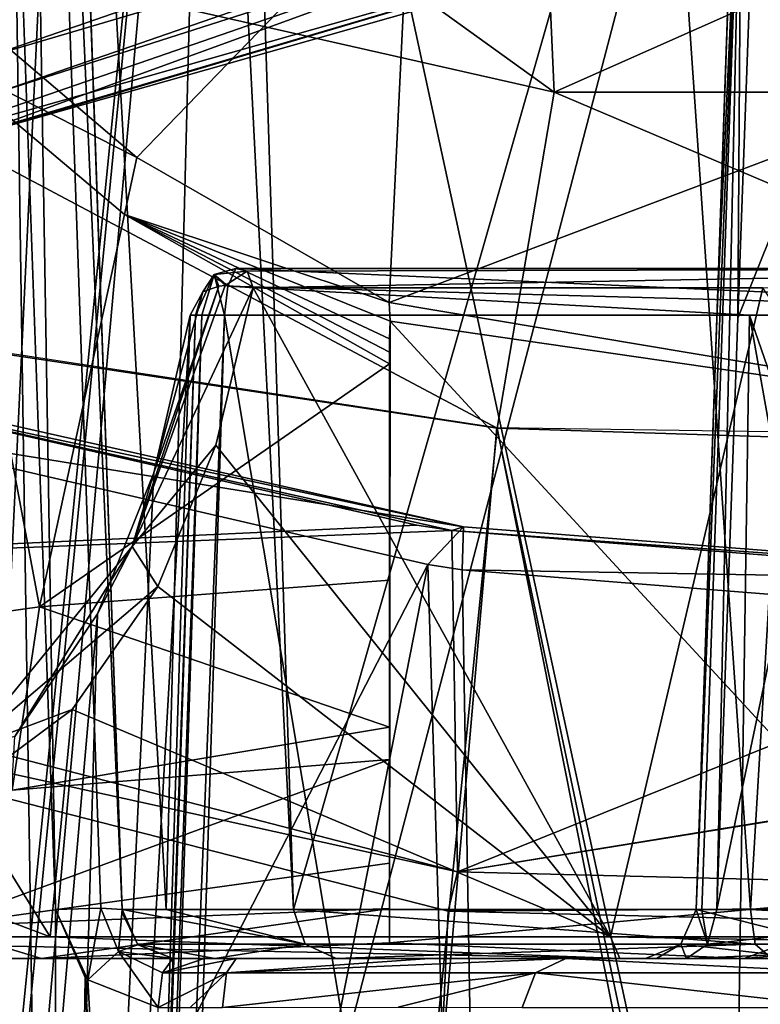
# Model space of a CAD drawing. Header units: millimetres. Extents: x -18.9 to 18.9, y -8.8 to 59.9.
# Tile 411 of 463: x -4.7 to -1.7, y 41.4 to 45.3. Entities that reach past the tile are written whole.
import ezdxf

# ---------------------------------------------------------------- set-up
doc = ezdxf.new("R2010")
doc.units = ezdxf.units.MM
doc.header["$LTSCALE"] = 65.185185
for name, color, linetype in [('1', 7, 'CONTINUOUS'), ('19', 7, 'CONTINUOUS'), ('250', 7, 'CONTINUOUS'), ('254', 7, 'CONTINUOUS'), ('260', 7, 'CONTINUOUS'), ('292', 7, 'CONTINUOUS'), ('293', 7, 'CONTINUOUS'), ('308', 7, 'CONTINUOUS'), ('335', 7, 'CONTINUOUS'), ('337', 7, 'CONTINUOUS'), ('368', 7, 'CONTINUOUS'), ('369', 7, 'CONTINUOUS'), ('386', 7, 'CONTINUOUS'), ('459', 7, 'CONTINUOUS'), ('461', 7, 'CONTINUOUS'), ('465', 7, 'CONTINUOUS'), ('470', 7, 'CONTINUOUS'), ('526', 7, 'CONTINUOUS'), ('527', 7, 'CONTINUOUS'), ('532', 7, 'CONTINUOUS'), ('546', 7, 'CONTINUOUS'), ('580', 7, 'CONTINUOUS'), ('592', 7, 'CONTINUOUS'), ('593', 7, 'CONTINUOUS'), ('594', 7, 'CONTINUOUS'), ('595', 7, 'CONTINUOUS'), ('596', 7, 'CONTINUOUS'), ('613', 7, 'CONTINUOUS'), ('658', 7, 'CONTINUOUS'), ('691', 7, 'CONTINUOUS'), ('692', 7, 'CONTINUOUS'), ('693', 7, 'CONTINUOUS'), ('765', 7, 'CONTINUOUS'), ('767', 7, 'CONTINUOUS'), ('768', 7, 'CONTINUOUS'), ('769', 7, 'CONTINUOUS'), ('781', 7, 'CONTINUOUS'), ('782', 7, 'CONTINUOUS'), ('823', 7, 'CONTINUOUS'), ('824', 7, 'CONTINUOUS'), ('825', 7, 'CONTINUOUS'), ('831', 7, 'CONTINUOUS'), ('832', 7, 'CONTINUOUS'), ('842', 7, 'CONTINUOUS'), ('843', 7, 'CONTINUOUS'), ('873', 7, 'CONTINUOUS'), ('903', 7, 'CONTINUOUS')]:
    doc.layers.add(name, color=color, linetype=linetype)

msp = doc.modelspace()

# ---------------------------------------------------------------- linework, layer by layer
at = {"layer": '1', "color": 7, "linetype": 'Continuous'}
for points in [[(-3.6937, 50.9106, -17.0034), (-5.3679, 34.207, -16.5513), (-6.5465, 50.9106, -16.1215), (-3.6937, 50.9106, -17.0034)], [(-5.3085, 34.3431, -16.5705), (-5.3679, 34.207, -16.5513), (-3.6937, 50.9106, -17.0034), (-5.3085, 34.3431, -16.5705)], [(-5.1701, 34.4, -16.6141), (-5.3085, 34.3431, -16.5705), (-3.6937, 50.9106, -17.0034), (-5.1701, 34.4, -16.6141)], [(-0.7633, 34.4, -17.3832), (-5.1701, 34.4, -16.6141), (-0.8483, 50.9109, -17.3793), (-0.7633, 34.4, -17.3832)], [(-0.8483, 50.9109, -17.3793), (-5.1701, 34.4, -16.6141), (-3.6937, 50.9106, -17.0034), (-0.8483, 50.9109, -17.3793)], [(-7.0523, 32.6, 15.9068), (-3.8845, 32.6, 16.9605), (-6.225, 44.2092, 16.2484), (-7.0523, 32.6, 15.9068)], [(-6.225, 44.2092, 16.2484), (-3.8845, 32.6, 16.9605), (-2.778, 43.6898, 17.1768), (-6.225, 44.2092, 16.2484)], [(-3.8845, 32.6, 16.9605), (-0.5737, 32.6, 17.3906), (-2.778, 43.6898, 17.1768), (-3.8845, 32.6, 16.9605)], [(-2.778, 43.6898, 17.1768), (-0.5737, 32.6, 17.3906), (0.833, 43.5761, 17.38), (-2.778, 43.6898, 17.1768)]]:
    msp.add_3dface(points, dxfattribs=at)
at = {"layer": '19', "color": 7, "linetype": 'Continuous'}
for points in [[(-4.5094, 34.593, -13.9316), (-4.6896, 46.5769, -13.4295), (-5.0086, 34.593, -13.76), (-4.5094, 34.593, -13.9316)], [(-4.5194, 41.793, -13.6638), (-4.6896, 46.5769, -13.4295), (-4.5094, 34.593, -13.9316), (-4.5194, 41.793, -13.6638)], [(-4.4013, 41.5247, -13.7121), (-4.5194, 41.793, -13.6638), (-4.5094, 34.593, -13.9316), (-4.4013, 41.5247, -13.7121)], [(-4.0043, 34.593, -14.0851), (-4.4013, 41.5247, -13.7121), (-4.5094, 34.593, -13.9316), (-4.0043, 34.593, -14.0851)], [(-4.3917, 41.5156, -13.7156), (-4.4013, 41.5247, -13.7121), (-4.0043, 34.593, -14.0851), (-4.3917, 41.5156, -13.7156)], [(-4.1139, 41.407, -13.8054), (-4.3917, 41.5156, -13.7156), (-4.0043, 34.593, -14.0851), (-4.1139, 41.407, -13.8054)]]:
    msp.add_3dface(points, dxfattribs=at)
at = {"layer": '250', "color": 7, "linetype": 'Continuous'}
for points in [[(-3.8912, 41.6, -8.8524), (-4.0569, 41.6, -10), (-2.1931, 41.6, -7.5947), (-3.8912, 41.6, -8.8524)], [(-4.0569, 41.6, -10), (-4.0569, 41.6, -13.6138), (-2.1931, 41.6, -13.183), (-4.0569, 41.6, -10)], [(-2.1931, 41.6, -7.5947), (-4.0569, 41.6, -10), (-2.1931, 41.6, -13.183), (-2.1931, 41.6, -7.5947)], [(-4.0569, 41.6, -13.6138), (-3.9323, 41.6, -13.6503), (-2.1931, 41.6, -13.183), (-4.0569, 41.6, -13.6138)], [(-3.9323, 41.6, -13.6503), (-3.8071, 41.6, -13.6858), (-2.1931, 41.6, -13.183), (-3.9323, 41.6, -13.6503)], [(-3.4131, 41.6, -7.8072), (-3.8912, 41.6, -8.8524), (-2.1931, 41.6, -7.5947), (-3.4131, 41.6, -7.8072)], [(-3.8071, 41.6, -13.6858), (-3.0449, 41.6, -14.0697), (-2.1931, 41.6, -13.183), (-3.8071, 41.6, -13.6858)], [(-1.6962, 41.6, -6.3149), (-3.4131, 41.6, -7.8072), (-0.7771, 41.6, -6.6901), (-1.6962, 41.6, -6.3149)], [(-2.0323, 41.6, -7.2743), (-3.4131, 41.6, -7.8072), (-2.1507, 41.6, -7.4158), (-2.0323, 41.6, -7.2743)], [(-3.4131, 41.6, -7.8072), (-2.0323, 41.6, -7.2743), (-0.7771, 41.6, -6.6901), (-3.4131, 41.6, -7.8072)], [(-2.1507, 41.6, -7.4158), (-3.4131, 41.6, -7.8072), (-2.1931, 41.6, -7.5947), (-2.1507, 41.6, -7.4158)], [(-3.0449, 41.6, -14.0697), (-2.5078, 41.6, -14.6781), (-2.1931, 41.6, -13.183), (-3.0449, 41.6, -14.0697)], [(-2.5078, 41.6, -14.6781), (-1.3122, 41.6, -15.791), (-1.5531, 41.6, -14.7313), (-2.5078, 41.6, -14.6781)], [(-2.1931, 41.6, -13.183), (-2.5078, 41.6, -14.6781), (-1.5531, 41.6, -14.7313), (-2.1931, 41.6, -13.183)]]:
    msp.add_3dface(points, dxfattribs=at)
at = {"layer": '254', "color": 7, "linetype": 'Continuous'}
for points in [[(-5.7174, 41.6, 5.9682), (-4.5736, 41.6, 7.4153), (-6.4091, 41.6, 7.7787), (-5.7174, 41.6, 5.9682)], [(-6.4091, 41.6, 7.7787), (-4.5736, 41.6, 7.4153), (-2.2949, 41.6, 9.8141), (-6.4091, 41.6, 7.7787)], [(-4.5736, 41.6, 7.4153), (-1.805, 41.6, 9.1376), (-2.2949, 41.6, 9.8141), (-4.5736, 41.6, 7.4153)], [(-1.805, 41.6, 9.1376), (1.3006, 41.6, 9.2736), (-2.2949, 41.6, 9.8141), (-1.805, 41.6, 9.1376)], [(-2.2949, 41.6, 9.8141), (1.3006, 41.6, 9.2736), (2.2949, 41.6, 9.8141), (-2.2949, 41.6, 9.8141)]]:
    msp.add_3dface(points, dxfattribs=at)
at = {"layer": '260', "color": 7, "linetype": 'Continuous'}
for points in [[(-5.7213, 47.2948, 14.6754), (-7.2813, 46.0851, 15.4148), (-2.5534, 45.0141, 16.9444), (-5.7213, 47.2948, 14.6754)], [(-2.6244, 46.6071, 15.6575), (-5.7213, 47.2948, 14.6754), (-2.5534, 45.0141, 16.9444), (-2.6244, 46.6071, 15.6575)], [(0.6655, 46.4432, 15.8916), (-2.6244, 46.6071, 15.6575), (-2.5534, 45.0141, 16.9444), (0.6655, 46.4432, 15.8916)], [(0.6655, 46.4432, 15.8916), (-2.5534, 45.0141, 16.9444), (2.5555, 45.0143, 16.9441), (0.6655, 46.4432, 15.8916)], [(-6.225, 44.2092, 16.2484), (-2.778, 43.6898, 17.1768), (-7.2813, 46.0851, 15.4148), (-6.225, 44.2092, 16.2484)], [(-7.2813, 46.0851, 15.4148), (-2.778, 43.6898, 17.1768), (-2.5534, 45.0141, 16.9444), (-7.2813, 46.0851, 15.4148)], [(-2.778, 43.6898, 17.1768), (0.833, 43.5761, 17.38), (-2.5534, 45.0141, 16.9444), (-2.778, 43.6898, 17.1768)], [(-2.5534, 45.0141, 16.9444), (0.833, 43.5761, 17.38), (2.5555, 45.0143, 16.9441), (-2.5534, 45.0141, 16.9444)]]:
    msp.add_3dface(points, dxfattribs=at)
at = {"layer": '292', "color": 7, "linetype": 'Continuous'}
for points in [[(-4.5504, 50.2024, -10), (-4.2567, 41.793, -10), (-4.0823, 41.793, -8.794), (-4.5504, 50.2024, -10)], [(-3.9136, 48.3268, -7.8095), (-4.5504, 50.2024, -10), (-4.0823, 41.793, -8.794), (-3.9136, 48.3268, -7.8095)], [(-3.581, 41.793, -7.6986), (-3.9136, 48.3268, -7.8095), (-4.0823, 41.793, -8.794), (-3.581, 41.793, -7.6986)], [(-3.7851, 48.1518, -7.6056), (-3.9136, 48.3268, -7.8095), (-3.581, 41.793, -7.6986), (-3.7851, 48.1518, -7.6056)], [(-2.1293, 46.8654, -6.1109), (-3.7851, 48.1518, -7.6056), (-3.581, 41.793, -7.6986), (-2.1293, 46.8654, -6.1109)], [(-1.7794, 41.793, -6.133), (-2.1293, 46.8654, -6.1109), (-3.581, 41.793, -7.6986), (-1.7794, 41.793, -6.133)], [(-1.4792, 46.8413, -5.821), (-2.1293, 46.8654, -6.1109), (-1.7794, 41.793, -6.133), (-1.4792, 46.8413, -5.821)], [(0.5815, 41.793, -5.7832), (-1.4792, 46.8413, -5.821), (-1.7794, 41.793, -6.133), (0.5815, 41.793, -5.7832)]]:
    msp.add_3dface(points, dxfattribs=at)
at = {"layer": '293', "color": 7, "linetype": 'Continuous'}
for points in [[(-4.2567, 41.793, -10), (-4.5504, 50.2024, -10), (-4.2567, 41.793, -13.4741), (-4.2567, 41.793, -10)], [(-4.2567, 41.793, -13.4741), (-4.5504, 50.2024, -10), (-4.4238, 46.5769, -13.2408), (-4.2567, 41.793, -13.4741)]]:
    msp.add_3dface(points, dxfattribs=at)
at = {"layer": '308', "color": 7, "linetype": 'Continuous'}
for points in [[(-4.6896, 46.5769, -13.4295), (-4.5194, 41.793, -13.6638), (-4.6792, 51.4401, -13.1635), (-4.6896, 46.5769, -13.4295)], [(-4.6792, 51.4401, -13.1635), (-4.5194, 41.793, -13.6638), (-4.3397, 41.7979, -13.6359), (-4.6792, 51.4401, -13.1635)], [(-4.2567, 41.793, -13.4741), (-4.4238, 46.5769, -13.2408), (-4.6792, 51.4401, -13.1635), (-4.2567, 41.793, -13.4741)], [(-4.2567, 41.793, -13.4741), (-4.6792, 51.4401, -13.1635), (-4.3397, 41.7979, -13.6359), (-4.2567, 41.793, -13.4741)]]:
    msp.add_3dface(points, dxfattribs=at)
at = {"layer": '335', "color": 7, "linetype": 'Continuous'}
for points in [[(-5.6322, 42.839, 3.9531), (-4.9907, 45.1587, 6.9078), (-4.5817, 42.9861, 5.996), (-5.6322, 42.839, 3.9531)], [(-4.9907, 45.1587, 6.9078), (-4.2473, 44.5324, 7.4939), (-4.5817, 42.9861, 5.996), (-4.9907, 45.1587, 6.9078)], [(-4.2473, 44.5324, 7.4939), (-3.203, 43.9442, 8.0497), (-4.5817, 42.9861, 5.996), (-4.2473, 44.5324, 7.4939)], [(-4.5817, 42.9861, 5.996), (-3.203, 43.9442, 8.0497), (-3.203, 43.091, 7.4523), (-4.5817, 42.9861, 5.996)]]:
    msp.add_3dface(points, dxfattribs=at)
at = {"layer": '337', "color": 7, "linetype": 'Continuous'}
for points in [[(-4.9114, 45.3632, 6.9944), (-3.1221, 45.8691, 7.7178), (-4.1987, 44.757, 7.5557), (-4.9114, 45.3632, 6.9944)], [(-4.1987, 44.757, 7.5557), (-3.1221, 45.8691, 7.7178), (-3.2035, 44.1847, 8.0919), (-4.1987, 44.757, 7.5557)], [(-3.1221, 45.8691, 7.7178), (0, 45.3949, 8.395), (-3.2035, 44.1847, 8.0919), (-3.1221, 45.8691, 7.7178)], [(-3.2035, 44.1847, 8.0919), (0, 45.3949, 8.395), (-0.0005, 43.648, 8.703), (-3.2035, 44.1847, 8.0919)]]:
    msp.add_3dface(points, dxfattribs=at)
at = {"layer": '368', "color": 7, "linetype": 'Continuous'}
for points in [[(-1.6729, 50.9682, -13.183), (-1.8239, 46.643, -12.109), (-1.9933, 41.793, -13.183), (-1.6729, 50.9682, -13.183)], [(-1.8239, 46.643, -12.109), (-1.8332, 46.3763, -11.9811), (-1.9933, 41.793, -13.183), (-1.8239, 46.643, -12.109)], [(-1.8332, 46.3763, -11.9811), (-1.8363, 46.2884, -11.8388), (-1.9933, 41.793, -7.5947), (-1.8332, 46.3763, -11.9811)], [(-1.9933, 41.793, -13.183), (-1.8332, 46.3763, -11.9811), (-1.9933, 41.793, -7.5947), (-1.9933, 41.793, -13.183)], [(-1.9933, 41.793, -7.5947), (-1.8363, 46.2884, -11.8388), (-1.9119, 44.1241, -7.6359), (-1.9933, 41.793, -7.5947)], [(-1.8363, 46.2884, -11.8388), (-1.8374, 46.257, -11.6593), (-1.9119, 44.1241, -7.6359), (-1.8363, 46.2884, -11.8388)], [(-1.9119, 44.1241, -7.6359), (-1.8374, 46.257, -11.6593), (-1.8374, 46.257, -7.6743), (-1.9119, 44.1241, -7.6359)]]:
    msp.add_3dface(points, dxfattribs=at)
at = {"layer": '369', "color": 7, "linetype": 'Continuous'}
msp.add_3dface([(-1.6729, 50.9682, -13.183), (-1.9933, 41.793, -13.183), (-1.4094, 41.793, -14.5925), (-1.6729, 50.9682, -13.183)], dxfattribs=at)
at = {"layer": '386', "color": 7, "linetype": 'Continuous'}
for points in [[(-4.5817, 42.9861, 5.996), (-3.203, 43.091, 7.4523), (-3.203, 42.5116, 7.2962), (-4.5817, 42.9861, 5.996)], [(-5.6322, 42.839, 3.9531), (-4.5817, 42.9861, 5.996), (-4.6897, 42.2631, 5.8143), (-5.6322, 42.839, 3.9531)], [(-4.6897, 42.2631, 5.8143), (-4.5817, 42.9861, 5.996), (-3.203, 42.5116, 7.2962), (-4.6897, 42.2631, 5.8143)], [(-3.203, 42.3839, 7.3211), (-4.6897, 42.2631, 5.8143), (-3.203, 42.5116, 7.2962), (-3.203, 42.3839, 7.3211)], [(-4.6897, 42.2631, 5.8143), (-3.203, 42.3839, 7.3211), (-4.9939, 41.7255, 6.1738), (-4.6897, 42.2631, 5.8143)], [(-4.9939, 41.7255, 6.1738), (-3.203, 42.3839, 7.3211), (-3.203, 41.9751, 7.5643), (-4.9939, 41.7255, 6.1738)], [(-3.203, 41.7971, 7.7901), (-4.9939, 41.7255, 6.1738), (-3.203, 41.9751, 7.5643), (-3.203, 41.7971, 7.7901)], [(-1.1177, 41.8544, 8.6309), (-1.805, 41.6, 9.1376), (-3.203, 41.6615, 8.0922), (-1.1177, 41.8544, 8.6309)], [(1.3006, 41.6, 9.2736), (-1.805, 41.6, 9.1376), (1.1174, 41.8544, 8.631), (1.3006, 41.6, 9.2736)], [(1.1174, 41.8544, 8.631), (-1.805, 41.6, 9.1376), (-1.1177, 41.8544, 8.6309), (1.1174, 41.8544, 8.631)], [(-4.5736, 41.6, 7.4153), (-4.9939, 41.7255, 6.1738), (-3.203, 41.7971, 7.7901), (-4.5736, 41.6, 7.4153)], [(-4.5736, 41.6, 7.4153), (-3.203, 41.7971, 7.7901), (-3.203, 41.6615, 8.0922), (-4.5736, 41.6, 7.4153)], [(-4.5736, 41.6, 7.4153), (-5.7174, 41.6, 5.9682), (-4.9939, 41.7255, 6.1738), (-4.5736, 41.6, 7.4153)], [(-1.805, 41.6, 9.1376), (-4.5736, 41.6, 7.4153), (-3.203, 41.6615, 8.0922), (-1.805, 41.6, 9.1376)]]:
    msp.add_3dface(points, dxfattribs=at)
at = {"layer": '459', "color": 7, "linetype": 'Continuous'}
for points in [[(-3.7397, 44.2426, 11.4376), (-3.8869, 43.6224, 10.9285), (-2.3309, 41.6853, 9.9741), (-3.7397, 44.2426, 11.4376)], [(-1.7312, 44.2426, 11.9083), (-3.7397, 44.2426, 11.4376), (-2.3309, 41.6853, 9.9741), (-1.7312, 44.2426, 11.9083)], [(0, 41.6853, 10.2428), (-1.7312, 44.2426, 11.9083), (-2.3309, 41.6853, 9.9741), (0, 41.6853, 10.2428)], [(-3.8869, 43.6224, 10.9285), (-4.1156, 43.0657, 10.4265), (-2.3309, 41.6853, 9.9741), (-3.8869, 43.6224, 10.9285)], [(-4.1156, 43.0657, 10.4265), (-4.4528, 42.5818, 9.9168), (-2.3309, 41.6853, 9.9741), (-4.1156, 43.0657, 10.4265)], [(-4.4528, 42.5818, 9.9168), (-4.8932, 42.254, 9.4493), (-4.5395, 41.6853, 9.182), (-4.4528, 42.5818, 9.9168)], [(-2.3309, 41.6853, 9.9741), (-4.4528, 42.5818, 9.9168), (-4.5395, 41.6853, 9.182), (-2.3309, 41.6853, 9.9741)], [(-4.5395, 41.6853, 9.182), (-5.9792, 42.2305, 8.7825), (-6.5098, 41.6853, 7.9081), (-4.5395, 41.6853, 9.182)], [(-4.8932, 42.254, 9.4493), (-5.9792, 42.2305, 8.7825), (-4.5395, 41.6853, 9.182), (-4.8932, 42.254, 9.4493)]]:
    msp.add_3dface(points, dxfattribs=at)
at = {"layer": '461', "color": 7, "linetype": 'Continuous'}
for points in [[(-3.3885, 32.793, 16.1925), (-8.39, 32.793, 14.2579), (-7.5333, 42.9532, 14.3288), (-3.3885, 32.793, 16.1925)], [(-2.9717, 41.786, 15.9548), (-3.3885, 32.793, 16.1925), (-7.5333, 42.9532, 14.3288), (-2.9717, 41.786, 15.9548)], [(1.9005, 41.6662, 16.1218), (-3.3885, 32.793, 16.1925), (-2.9717, 41.786, 15.9548), (1.9005, 41.6662, 16.1218)], [(1.9691, 32.793, 16.4257), (-3.3885, 32.793, 16.1925), (1.9005, 41.6662, 16.1218), (1.9691, 32.793, 16.4257)]]:
    msp.add_3dface(points, dxfattribs=at)
at = {"layer": '465', "color": 7, "linetype": 'Continuous'}
for points in [[(-5.6021, 43.8794, 13.2075), (-3.0943, 43.3072, 13.9952), (-7.4403, 43.108, 14.2693), (-5.6021, 43.8794, 13.2075)], [(-3.0943, 43.3072, 13.9952), (-2.9573, 43.2863, 14.0239), (-7.4403, 43.108, 14.2693), (-3.0943, 43.3072, 13.9952)], [(-7.4403, 43.108, 14.2693), (-2.9573, 43.2863, 14.0239), (-2.9351, 41.9408, 15.8759), (-7.4403, 43.108, 14.2693)], [(-2.9573, 43.2863, 14.0239), (-0.1455, 43.0663, 14.3268), (-2.9351, 41.9408, 15.8759), (-2.9573, 43.2863, 14.0239)], [(-0.1455, 43.0663, 14.3268), (1.5924, 42.6795, 14.8591), (-2.9351, 41.9408, 15.8759), (-0.1455, 43.0663, 14.3268)], [(1.5924, 42.6795, 14.8591), (1.615, 42.6775, 14.8619), (-2.9351, 41.9408, 15.8759), (1.5924, 42.6795, 14.8591)], [(-2.9351, 41.9408, 15.8759), (1.615, 42.6775, 14.8619), (1.8772, 41.821, 16.0408), (-2.9351, 41.9408, 15.8759)]]:
    msp.add_3dface(points, dxfattribs=at)
at = {"layer": '470', "color": 7, "linetype": 'Continuous'}
for points in [[(-7.5333, 42.9532, 14.3288), (-7.4403, 43.108, 14.2693), (-2.9351, 41.9408, 15.8759), (-7.5333, 42.9532, 14.3288)], [(-2.9717, 41.786, 15.9548), (-7.5333, 42.9532, 14.3288), (-2.9351, 41.9408, 15.8759), (-2.9717, 41.786, 15.9548)], [(-2.9717, 41.786, 15.9548), (-2.9351, 41.9408, 15.8759), (1.8772, 41.821, 16.0408), (-2.9717, 41.786, 15.9548)], [(1.9005, 41.6662, 16.1218), (-2.9717, 41.786, 15.9548), (1.8772, 41.821, 16.0408), (1.9005, 41.6662, 16.1218)]]:
    msp.add_3dface(points, dxfattribs=at)
at = {"layer": '526', "color": 7, "linetype": 'Continuous'}
for points in [[(-4.1618, 38.5763, 11.7681), (-4.637, 32.793, 10.8963), (-3.9875, 44.1349, 11.6278), (-4.1618, 38.5763, 11.7681)], [(-3.9875, 44.1349, 11.6278), (-4.637, 32.793, 10.8963), (-4.1314, 43.5146, 11.1461), (-3.9875, 44.1349, 11.6278)], [(-4.1314, 43.5146, 11.1461), (-4.637, 32.793, 10.8963), (-4.3531, 42.958, 10.6706), (-4.1314, 43.5146, 11.1461)], [(-4.637, 32.793, 10.8963), (-5.2389, 32.793, 10.0632), (-4.3531, 42.958, 10.6706), (-4.637, 32.793, 10.8963)], [(-4.3531, 42.958, 10.6706), (-5.2389, 32.793, 10.0632), (-4.6787, 42.4742, 10.1875), (-4.3531, 42.958, 10.6706)]]:
    msp.add_3dface(points, dxfattribs=at)
at = {"layer": '527', "color": 7, "linetype": 'Continuous'}
for points in [[(-4.0278, 38.5759, 11.9297), (-3.8527, 44.1349, 11.7833), (-1.9546, 32.793, 12.6431), (-4.0278, 38.5759, 11.9297)], [(-3.8527, 44.1349, 11.7833), (-1.7834, 44.1349, 12.2682), (-1.9546, 32.793, 12.6431), (-3.8527, 44.1349, 11.7833)], [(-1.9546, 32.793, 12.6431), (-1.7834, 44.1349, 12.2682), (0.2319, 32.793, 12.7912), (-1.9546, 32.793, 12.6431)], [(-1.7834, 44.1349, 12.2682), (0.3382, 44.1349, 12.3926), (0.2817, 38.1733, 12.6022), (-1.7834, 44.1349, 12.2682)], [(0.2319, 32.793, 12.7912), (-1.7834, 44.1349, 12.2682), (0.2817, 38.1733, 12.6022), (0.2319, 32.793, 12.7912)]]:
    msp.add_3dface(points, dxfattribs=at)
at = {"layer": '532', "color": 7, "linetype": 'Continuous'}
for points in [[(-5.5234, 43.7246, 12.9062), (-5.3196, 38.7516, 12.8037), (-3.0508, 43.1524, 13.6825), (-5.5234, 43.7246, 12.9062)], [(-5.3196, 38.7516, 12.8037), (-5.0867, 32.793, 12.6741), (-3.0508, 43.1524, 13.6825), (-5.3196, 38.7516, 12.8037)], [(-5.0867, 32.793, 12.6741), (-2.7348, 32.793, 13.3801), (-3.0508, 43.1524, 13.6825), (-5.0867, 32.793, 12.6741)], [(-3.0508, 43.1524, 13.6825), (-2.7348, 32.793, 13.3801), (-2.9157, 43.1315, 13.7112), (-3.0508, 43.1524, 13.6825)], [(-2.9157, 43.1315, 13.7112), (-2.7348, 32.793, 13.3801), (-0.1435, 42.9114, 14.0093), (-2.9157, 43.1315, 13.7112)], [(-0.1435, 42.9114, 14.0093), (-2.7348, 32.793, 13.3801), (-0.1018, 38.098, 13.8416), (-0.1435, 42.9114, 14.0093)]]:
    msp.add_3dface(points, dxfattribs=at)
at = {"layer": '546', "color": 7, "linetype": 'Continuous'}
for points in [[(-2.9109, 43.301, 13.8253), (-5.6021, 43.8794, 13.2075), (-5.5225, 43.8884, 13.023), (-2.9109, 43.301, 13.8253)], [(-2.9573, 43.2863, 14.0239), (-3.0943, 43.3072, 13.9952), (-5.6021, 43.8794, 13.2075), (-2.9573, 43.2863, 14.0239)], [(-2.9573, 43.2863, 14.0239), (-5.6021, 43.8794, 13.2075), (-2.9109, 43.301, 13.8253), (-2.9573, 43.2863, 14.0239)], [(-5.5234, 43.7246, 12.9062), (-2.9109, 43.301, 13.8253), (-5.5225, 43.8884, 13.023), (-5.5234, 43.7246, 12.9062)], [(-5.5234, 43.7246, 12.9062), (-3.0508, 43.1524, 13.6825), (-2.9109, 43.301, 13.8253), (-5.5234, 43.7246, 12.9062)], [(-3.0508, 43.1524, 13.6825), (-2.9157, 43.1315, 13.7112), (-2.9109, 43.301, 13.8253), (-3.0508, 43.1524, 13.6825)], [(-2.9573, 43.2863, 14.0239), (-2.9109, 43.301, 13.8253), (-0.1435, 43.0842, 14.1216), (-2.9573, 43.2863, 14.0239)], [(-0.1455, 43.0663, 14.3268), (-2.9573, 43.2863, 14.0239), (-0.1435, 43.0842, 14.1216), (-0.1455, 43.0663, 14.3268)], [(-2.9109, 43.301, 13.8253), (-2.9157, 43.1315, 13.7112), (-0.1435, 43.0842, 14.1216), (-2.9109, 43.301, 13.8253)], [(-2.9157, 43.1315, 13.7112), (-0.1435, 42.9114, 14.0093), (-0.1435, 43.0842, 14.1216), (-2.9157, 43.1315, 13.7112)]]:
    msp.add_3dface(points, dxfattribs=at)
at = {"layer": '580', "color": 7, "linetype": 'Continuous'}
for points in [[(-3.9416, 44.136, 11.7242), (-4.348, 32.793, 11.9105), (-3.9668, 44.1358, 11.6877), (-3.9416, 44.136, 11.7242)], [(-4.348, 32.793, 11.9105), (-3.9416, 44.136, 11.7242), (-4.3087, 32.7917, 12.0107), (-4.348, 32.793, 11.9105)], [(-4.348, 32.793, 11.9105), (-4.1618, 38.5763, 11.7681), (-3.9668, 44.1358, 11.6877), (-4.348, 32.793, 11.9105)], [(-3.9416, 44.136, 11.7242), (-3.8527, 44.1349, 11.7833), (-4.3087, 32.7917, 12.0107), (-3.9416, 44.136, 11.7242)], [(-3.8527, 44.1349, 11.7833), (-4.0278, 38.5759, 11.9297), (-4.3087, 32.7917, 12.0107), (-3.8527, 44.1349, 11.7833)], [(-4.1618, 38.5763, 11.7681), (-3.9875, 44.1349, 11.6278), (-3.9668, 44.1358, 11.6877), (-4.1618, 38.5763, 11.7681)]]:
    msp.add_3dface(points, dxfattribs=at)
at = {"layer": '592', "color": 7, "linetype": 'Continuous'}
for points in [[(-1.3719, 41.5439, -15.9167), (-2.5078, 41.6, -14.6781), (-2.6271, 41.5439, -14.7493), (-1.3719, 41.5439, -15.9167)], [(-1.3122, 41.6, -15.791), (-2.5078, 41.6, -14.6781), (-1.3719, 41.5439, -15.9167), (-1.3122, 41.6, -15.791)], [(-2.6795, 41.407, -14.7805), (-1.3992, 41.407, -15.9712), (-2.6271, 41.5439, -14.7493), (-2.6795, 41.407, -14.7805)], [(-1.3992, 41.407, -15.9712), (-1.3719, 41.5439, -15.9167), (-2.6271, 41.5439, -14.7493), (-1.3992, 41.407, -15.9712)]]:
    msp.add_3dface(points, dxfattribs=at)
at = {"layer": '593', "color": 7, "linetype": 'Continuous'}
for points in [[(-2.5078, 41.6, -14.6781), (-3.0449, 41.6, -14.0697), (-3.8443, 41.5439, -13.8196), (-2.5078, 41.6, -14.6781)], [(-2.6271, 41.5439, -14.7493), (-2.5078, 41.6, -14.6781), (-3.8443, 41.5439, -13.8196), (-2.6271, 41.5439, -14.7493)], [(-3.0449, 41.6, -14.0697), (-3.8071, 41.6, -13.6858), (-3.8443, 41.5439, -13.8196), (-3.0449, 41.6, -14.0697)], [(-3.8606, 41.407, -13.8783), (-3.1678, 41.4075, -14.2273), (-2.6271, 41.5439, -14.7493), (-3.8606, 41.407, -13.8783)], [(-3.8606, 41.407, -13.8783), (-2.6271, 41.5439, -14.7493), (-3.8443, 41.5439, -13.8196), (-3.8606, 41.407, -13.8783)], [(-3.1678, 41.4075, -14.2273), (-2.6795, 41.407, -14.7805), (-2.6271, 41.5439, -14.7493), (-3.1678, 41.4075, -14.2273)]]:
    msp.add_3dface(points, dxfattribs=at)
at = {"layer": '594', "color": 7, "linetype": 'Continuous'}
for points in [[(-3.8071, 41.6, -13.6858), (-3.9323, 41.6, -13.6503), (-4.0965, 41.5439, -13.747), (-3.8071, 41.6, -13.6858)], [(-3.8443, 41.5439, -13.8196), (-3.8071, 41.6, -13.6858), (-4.0965, 41.5439, -13.747), (-3.8443, 41.5439, -13.8196)], [(-3.9323, 41.6, -13.6503), (-4.0569, 41.6, -13.6138), (-4.0965, 41.5439, -13.747), (-3.9323, 41.6, -13.6503)], [(-4.1139, 41.407, -13.8054), (-3.9876, 41.407, -13.8424), (-3.8443, 41.5439, -13.8196), (-4.1139, 41.407, -13.8054)], [(-4.1139, 41.407, -13.8054), (-3.8443, 41.5439, -13.8196), (-4.0965, 41.5439, -13.747), (-4.1139, 41.407, -13.8054)], [(-3.9876, 41.407, -13.8424), (-3.8606, 41.407, -13.8783), (-3.8443, 41.5439, -13.8196), (-3.9876, 41.407, -13.8424)]]:
    msp.add_3dface(points, dxfattribs=at)
at = {"layer": '595', "color": 7, "linetype": 'Continuous'}
for points in [[(-4.2558, 41.7794, -13.4741), (-4.2567, 41.793, -10), (-4.2567, 41.793, -13.4741), (-4.2558, 41.7794, -13.4741)], [(-4.2567, 41.793, -10), (-4.2558, 41.7794, -13.4741), (-4.1958, 41.6561, -10), (-4.2567, 41.793, -10)], [(-4.2558, 41.7794, -13.4741), (-4.1937, 41.6541, -13.5253), (-4.1958, 41.6561, -10), (-4.2558, 41.7794, -13.4741)], [(-4.0569, 41.6, -13.6138), (-4.0569, 41.6, -10), (-4.1958, 41.6561, -10), (-4.0569, 41.6, -13.6138)], [(-4.1937, 41.6541, -13.5253), (-4.0569, 41.6, -13.6138), (-4.1958, 41.6561, -10), (-4.1937, 41.6541, -13.5253)]]:
    msp.add_3dface(points, dxfattribs=at)
at = {"layer": '596', "color": 7, "linetype": 'Continuous'}
for points in [[(-4.0823, 41.793, -8.794), (-4.2567, 41.793, -10), (-3.5351, 41.6561, -7.74), (-4.0823, 41.793, -8.794)], [(-4.2567, 41.793, -10), (-4.1958, 41.6561, -10), (-3.5351, 41.6561, -7.74), (-4.2567, 41.793, -10)], [(-3.581, 41.793, -7.6986), (-4.0823, 41.793, -8.794), (-3.5351, 41.6561, -7.74), (-3.581, 41.793, -7.6986)], [(-1.7794, 41.793, -6.133), (-3.581, 41.793, -7.6986), (-1.7611, 41.6561, -6.1917), (-1.7794, 41.793, -6.133)], [(-3.581, 41.793, -7.6986), (-3.5351, 41.6561, -7.74), (-1.7611, 41.6561, -6.1917), (-3.581, 41.793, -7.6986)], [(0.5815, 41.793, -5.7832), (-1.7794, 41.793, -6.133), (0.5675, 41.6561, -5.8428), (0.5815, 41.793, -5.7832)], [(-1.7794, 41.793, -6.133), (-1.7611, 41.6561, -6.1917), (0.5675, 41.6561, -5.8428), (-1.7794, 41.793, -6.133)], [(-4.0569, 41.6, -10), (-3.8912, 41.6, -8.8524), (-4.1958, 41.6561, -10), (-4.0569, 41.6, -10)], [(-4.1958, 41.6561, -10), (-3.8912, 41.6, -8.8524), (-3.5351, 41.6561, -7.74), (-4.1958, 41.6561, -10)], [(-3.8912, 41.6, -8.8524), (-3.4131, 41.6, -7.8072), (-3.5351, 41.6561, -7.74), (-3.8912, 41.6, -8.8524)], [(-3.5351, 41.6561, -7.74), (-3.4131, 41.6, -7.8072), (-1.7611, 41.6561, -6.1917), (-3.5351, 41.6561, -7.74)], [(-3.4131, 41.6, -7.8072), (-1.6962, 41.6, -6.3149), (-1.7611, 41.6561, -6.1917), (-3.4131, 41.6, -7.8072)], [(-1.7611, 41.6561, -6.1917), (-1.6962, 41.6, -6.3149), (0.5675, 41.6561, -5.8428), (-1.7611, 41.6561, -6.1917)]]:
    msp.add_3dface(points, dxfattribs=at)
at = {"layer": '613', "color": 7, "linetype": 'Continuous'}
for points in [[(-4.5194, 41.793, -13.6638), (-4.3917, 41.5156, -13.7156), (-4.3397, 41.7979, -13.6359), (-4.5194, 41.793, -13.6638)], [(-4.3397, 41.7979, -13.6359), (-4.3917, 41.5156, -13.7156), (-4.271, 41.6278, -13.6742), (-4.3397, 41.7979, -13.6359)], [(-4.2567, 41.793, -13.4741), (-4.3397, 41.7979, -13.6359), (-4.271, 41.6278, -13.6742), (-4.2567, 41.793, -13.4741)], [(-4.5194, 41.793, -13.6638), (-4.4013, 41.5247, -13.7121), (-4.3917, 41.5156, -13.7156), (-4.5194, 41.793, -13.6638)], [(-4.1937, 41.6541, -13.5253), (-4.2567, 41.793, -13.4741), (-4.271, 41.6278, -13.6742), (-4.1937, 41.6541, -13.5253)], [(-4.1937, 41.6541, -13.5253), (-4.2558, 41.7794, -13.4741), (-4.2567, 41.793, -13.4741), (-4.1937, 41.6541, -13.5253)], [(-4.0569, 41.6, -13.6138), (-4.1937, 41.6541, -13.5253), (-4.271, 41.6278, -13.6742), (-4.0569, 41.6, -13.6138)], [(-4.3917, 41.5156, -13.7156), (-4.1139, 41.407, -13.8054), (-4.271, 41.6278, -13.6742), (-4.3917, 41.5156, -13.7156)], [(-4.1139, 41.407, -13.8054), (-4.0965, 41.5439, -13.747), (-4.271, 41.6278, -13.6742), (-4.1139, 41.407, -13.8054)], [(-4.0965, 41.5439, -13.747), (-4.0569, 41.6, -13.6138), (-4.271, 41.6278, -13.6742), (-4.0965, 41.5439, -13.747)]]:
    msp.add_3dface(points, dxfattribs=at)
at = {"layer": '658', "color": 7, "linetype": 'Continuous'}
for points in [[(-6.4091, 41.6, 7.7787), (-2.2949, 41.6, 9.8141), (-6.5098, 41.6853, 7.9081), (-6.4091, 41.6, 7.7787)], [(-2.2949, 41.6, 9.8141), (-4.5395, 41.6853, 9.182), (-6.5098, 41.6853, 7.9081), (-2.2949, 41.6, 9.8141)], [(-2.2949, 41.6, 9.8141), (-2.3309, 41.6853, 9.9741), (-4.5395, 41.6853, 9.182), (-2.2949, 41.6, 9.8141)], [(-2.2949, 41.6, 9.8141), (2.2949, 41.6, 9.8141), (-2.3309, 41.6853, 9.9741), (-2.2949, 41.6, 9.8141)], [(2.2949, 41.6, 9.8141), (0, 41.6853, 10.2428), (-2.3309, 41.6853, 9.9741), (2.2949, 41.6, 9.8141)]]:
    msp.add_3dface(points, dxfattribs=at)
at = {"layer": '691', "color": 7, "linetype": 'Continuous'}
for points in [[(-3.8084, 44.3195, 11.6479), (0.3382, 44.1349, 12.3926), (-3.84, 44.2494, 11.7443), (-3.8084, 44.3195, 11.6479)], [(0.3343, 44.3197, 12.2496), (0.3382, 44.1349, 12.3926), (-3.8084, 44.3195, 11.6479), (0.3343, 44.3197, 12.2496)], [(-3.7638, 44.3082, 11.5111), (0.3343, 44.3197, 12.2496), (-3.8084, 44.3195, 11.6479), (-3.7638, 44.3082, 11.5111)], [(-3.7397, 44.2426, 11.4376), (0.3343, 44.3197, 12.2496), (-3.7638, 44.3082, 11.5111), (-3.7397, 44.2426, 11.4376)], [(-3.7397, 44.2426, 11.4376), (-1.7312, 44.2426, 11.9083), (0.3343, 44.3197, 12.2496), (-3.7397, 44.2426, 11.4376)], [(-1.7834, 44.1349, 12.2682), (-3.8527, 44.1349, 11.7833), (-3.84, 44.2494, 11.7443), (-1.7834, 44.1349, 12.2682)], [(0.3382, 44.1349, 12.3926), (-1.7834, 44.1349, 12.2682), (-3.84, 44.2494, 11.7443), (0.3382, 44.1349, 12.3926)]]:
    msp.add_3dface(points, dxfattribs=at)
at = {"layer": '692', "color": 7, "linetype": 'Continuous'}
for points in [[(-3.7638, 44.3082, 11.5111), (-3.8084, 44.3195, 11.6479), (-3.8939, 44.2962, 11.6246), (-3.7638, 44.3082, 11.5111)], [(-3.8084, 44.3195, 11.6479), (-3.84, 44.2494, 11.7443), (-3.8939, 44.2962, 11.6246), (-3.8084, 44.3195, 11.6479)], [(-3.9416, 44.136, 11.7242), (-3.9668, 44.1358, 11.6877), (-3.8939, 44.2962, 11.6246), (-3.9416, 44.136, 11.7242)], [(-3.8939, 44.2962, 11.6246), (-3.9668, 44.1358, 11.6877), (-3.9379, 44.2269, 11.5012), (-3.8939, 44.2962, 11.6246)], [(-3.8527, 44.1349, 11.7833), (-3.9416, 44.136, 11.7242), (-3.8939, 44.2962, 11.6246), (-3.8527, 44.1349, 11.7833)], [(-3.8746, 44.2496, 11.4587), (-3.8939, 44.2962, 11.6246), (-3.9379, 44.2269, 11.5012), (-3.8746, 44.2496, 11.4587)], [(-3.7638, 44.3082, 11.5111), (-3.8939, 44.2962, 11.6246), (-3.8503, 44.2529, 11.4491), (-3.7638, 44.3082, 11.5111)], [(-3.84, 44.2494, 11.7443), (-3.8527, 44.1349, 11.7833), (-3.8939, 44.2962, 11.6246), (-3.84, 44.2494, 11.7443)], [(-3.8503, 44.2529, 11.4491), (-3.8939, 44.2962, 11.6246), (-3.8746, 44.2496, 11.4587), (-3.8503, 44.2529, 11.4491)], [(-3.7397, 44.2426, 11.4376), (-3.7638, 44.3082, 11.5111), (-3.8503, 44.2529, 11.4491), (-3.7397, 44.2426, 11.4376)], [(-3.9668, 44.1358, 11.6877), (-3.9875, 44.1349, 11.6278), (-3.9379, 44.2269, 11.5012), (-3.9668, 44.1358, 11.6877)]]:
    msp.add_3dface(points, dxfattribs=at)
at = {"layer": '693', "color": 7, "linetype": 'Continuous'}
for points in [[(-3.7397, 44.2426, 11.4376), (-3.8503, 44.2529, 11.4491), (-4.2164, 43.2242, 10.6121), (-3.7397, 44.2426, 11.4376)], [(-3.8503, 44.2529, 11.4491), (-3.8746, 44.2496, 11.4587), (-4.2164, 43.2242, 10.6121), (-3.8503, 44.2529, 11.4491)], [(-3.8746, 44.2496, 11.4587), (-4.1314, 43.5146, 11.1461), (-4.2164, 43.2242, 10.6121), (-3.8746, 44.2496, 11.4587)], [(-3.8869, 43.6224, 10.9285), (-3.7397, 44.2426, 11.4376), (-4.2164, 43.2242, 10.6121), (-3.8869, 43.6224, 10.9285)], [(-4.1314, 43.5146, 11.1461), (-3.8746, 44.2496, 11.4587), (-3.9379, 44.2269, 11.5012), (-4.1314, 43.5146, 11.1461)], [(-3.9875, 44.1349, 11.6278), (-4.1314, 43.5146, 11.1461), (-3.9379, 44.2269, 11.5012), (-3.9875, 44.1349, 11.6278)], [(-4.1156, 43.0657, 10.4265), (-3.8869, 43.6224, 10.9285), (-4.2164, 43.2242, 10.6121), (-4.1156, 43.0657, 10.4265)], [(-4.1314, 43.5146, 11.1461), (-4.3531, 42.958, 10.6706), (-4.2164, 43.2242, 10.6121), (-4.1314, 43.5146, 11.1461)], [(-4.1156, 43.0657, 10.4265), (-4.2164, 43.2242, 10.6121), (-4.8675, 42.4263, 9.764), (-4.1156, 43.0657, 10.4265)], [(-4.2164, 43.2242, 10.6121), (-4.6787, 42.4742, 10.1875), (-4.8675, 42.4263, 9.764), (-4.2164, 43.2242, 10.6121)], [(-4.3531, 42.958, 10.6706), (-4.6787, 42.4742, 10.1875), (-4.2164, 43.2242, 10.6121), (-4.3531, 42.958, 10.6706)], [(-4.4528, 42.5818, 9.9168), (-4.1156, 43.0657, 10.4265), (-4.8675, 42.4263, 9.764), (-4.4528, 42.5818, 9.9168)], [(-4.8932, 42.254, 9.4493), (-4.4528, 42.5818, 9.9168), (-4.8675, 42.4263, 9.764), (-4.8932, 42.254, 9.4493)]]:
    msp.add_3dface(points, dxfattribs=at)
at = {"layer": '765', "color": 7, "linetype": 'Continuous'}
for points in [[(-0.7316, 41.793, -6.8846), (-1.9129, 41.793, -7.4345), (-0.9754, 46.257, -7.1163), (-0.7316, 41.793, -6.8846)], [(-1.9129, 41.793, -7.4345), (-1.8292, 44.1241, -7.4741), (-0.9754, 46.257, -7.1163), (-1.9129, 41.793, -7.4345)], [(-1.7526, 46.257, -7.5108), (-0.9754, 46.257, -7.1163), (-1.8292, 44.1241, -7.4741), (-1.7526, 46.257, -7.5108)]]:
    msp.add_3dface(points, dxfattribs=at)
at = {"layer": '767', "color": 7, "linetype": 'Continuous'}
for points in [[(-1.4525, 41.6561, -14.6356), (-1.9933, 41.793, -13.183), (-2.0542, 41.6561, -13.183), (-1.4525, 41.6561, -14.6356)], [(-1.4094, 41.793, -14.5925), (-1.9933, 41.793, -13.183), (-1.4525, 41.6561, -14.6356), (-1.4094, 41.793, -14.5925)], [(-2.1931, 41.6, -13.183), (-1.5531, 41.6, -14.7313), (-2.0542, 41.6561, -13.183), (-2.1931, 41.6, -13.183)], [(-1.5531, 41.6, -14.7313), (-1.4525, 41.6561, -14.6356), (-2.0542, 41.6561, -13.183), (-1.5531, 41.6, -14.7313)]]:
    msp.add_3dface(points, dxfattribs=at)
at = {"layer": '768', "color": 7, "linetype": 'Continuous'}
for points in [[(-1.9933, 41.793, -13.183), (-1.9933, 41.793, -7.5947), (-2.0542, 41.6561, -7.5947), (-1.9933, 41.793, -13.183)], [(-2.0542, 41.6561, -13.183), (-1.9933, 41.793, -13.183), (-2.0542, 41.6561, -7.5947), (-2.0542, 41.6561, -13.183)], [(-2.1931, 41.6, -7.5947), (-2.1931, 41.6, -13.183), (-2.0542, 41.6561, -13.183), (-2.1931, 41.6, -7.5947)], [(-2.1931, 41.6, -7.5947), (-2.0542, 41.6561, -13.183), (-2.0542, 41.6561, -7.5947), (-2.1931, 41.6, -7.5947)]]:
    msp.add_3dface(points, dxfattribs=at)
at = {"layer": '769', "color": 7, "linetype": 'Continuous'}
for points in [[(-1.9129, 41.793, -7.4345), (-0.7316, 41.793, -6.8846), (-1.9493, 41.6561, -7.3856), (-1.9129, 41.793, -7.4345)], [(-1.9493, 41.6561, -7.3856), (-0.7316, 41.793, -6.8846), (-0.6912, 41.6561, -6.813), (-1.9493, 41.6561, -7.3856)], [(-0.7771, 41.6, -6.6901), (-2.0323, 41.6, -7.2743), (-0.6912, 41.6561, -6.813), (-0.7771, 41.6, -6.6901)], [(-2.0323, 41.6, -7.2743), (-1.9493, 41.6561, -7.3856), (-0.6912, 41.6561, -6.813), (-2.0323, 41.6, -7.2743)]]:
    msp.add_3dface(points, dxfattribs=at)
at = {"layer": '781', "color": 7, "linetype": 'Continuous'}
for points in [[(-1.9933, 41.793, -7.5947), (-1.9119, 44.1241, -7.6359), (-1.8149, 46.2579, -7.5822), (-1.9933, 41.793, -7.5947)], [(-1.9721, 41.7922, -7.5052), (-1.9933, 41.793, -7.5947), (-1.8149, 46.2579, -7.5822), (-1.9721, 41.7922, -7.5052)], [(-1.9129, 41.793, -7.4345), (-1.9721, 41.7922, -7.5052), (-1.8149, 46.2579, -7.5822), (-1.9129, 41.793, -7.4345)], [(-1.8292, 44.1241, -7.4741), (-1.9129, 41.793, -7.4345), (-1.8149, 46.2579, -7.5822), (-1.8292, 44.1241, -7.4741)], [(-1.9119, 44.1241, -7.6359), (-1.8374, 46.257, -7.6743), (-1.8149, 46.2579, -7.5822), (-1.9119, 44.1241, -7.6359)], [(-1.7526, 46.257, -7.5108), (-1.8292, 44.1241, -7.4741), (-1.8149, 46.2579, -7.5822), (-1.7526, 46.257, -7.5108)]]:
    msp.add_3dface(points, dxfattribs=at)
at = {"layer": '782', "color": 7, "linetype": 'Continuous'}
for points in [[(-2.0542, 41.6561, -7.5947), (-1.9933, 41.793, -7.5947), (-1.9493, 41.6561, -7.3856), (-2.0542, 41.6561, -7.5947)], [(-1.9493, 41.6561, -7.3856), (-1.9933, 41.793, -7.5947), (-1.9721, 41.7922, -7.5052), (-1.9493, 41.6561, -7.3856)], [(-1.9129, 41.793, -7.4345), (-1.9493, 41.6561, -7.3856), (-1.9721, 41.7922, -7.5052), (-1.9129, 41.793, -7.4345)], [(-2.1507, 41.6, -7.4158), (-2.1931, 41.6, -7.5947), (-2.0542, 41.6561, -7.5947), (-2.1507, 41.6, -7.4158)], [(-2.0323, 41.6, -7.2743), (-2.1507, 41.6, -7.4158), (-2.0542, 41.6561, -7.5947), (-2.0323, 41.6, -7.2743)], [(-2.0323, 41.6, -7.2743), (-2.0542, 41.6561, -7.5947), (-1.9493, 41.6561, -7.3856), (-2.0323, 41.6, -7.2743)]]:
    msp.add_3dface(points, dxfattribs=at)
at = {"layer": '823', "color": 7, "linetype": 'Continuous'}
for points in [[(-3.2035, 44.1847, 8.0919), (-0.0005, 43.648, 8.703), (-3.2005, 44.1113, 8.0931), (-3.2035, 44.1847, 8.0919)], [(-1.1177, 41.8544, 8.6309), (-3.203, 41.6615, 8.0922), (-3.2005, 44.1113, 8.0931), (-1.1177, 41.8544, 8.6309)], [(-3.2005, 44.1113, 8.0931), (-3.203, 41.6615, 8.0922), (-3.203, 44.0415, 8.0922), (-3.2005, 44.1113, 8.0931)], [(-0.0005, 43.648, 8.703), (-1.1177, 41.8544, 8.6309), (-3.2005, 44.1113, 8.0931), (-0.0005, 43.648, 8.703)]]:
    msp.add_3dface(points, dxfattribs=at)
at = {"layer": '824', "color": 7, "linetype": 'Continuous'}
for points in [[(-3.203, 44.0415, 8.0922), (-3.203, 41.6615, 8.0922), (-3.203, 43.99, 8.0754), (-3.203, 44.0415, 8.0922)], [(-3.203, 41.6615, 8.0922), (-3.203, 43.9442, 8.0497), (-3.203, 43.99, 8.0754), (-3.203, 41.6615, 8.0922)], [(-3.203, 43.091, 7.4523), (-3.203, 43.9442, 8.0497), (-3.203, 41.6615, 8.0922), (-3.203, 43.091, 7.4523)], [(-3.203, 42.5116, 7.2962), (-3.203, 43.091, 7.4523), (-3.203, 41.6615, 8.0922), (-3.203, 42.5116, 7.2962)], [(-3.203, 42.3839, 7.3211), (-3.203, 42.5116, 7.2962), (-3.203, 41.6615, 8.0922), (-3.203, 42.3839, 7.3211)], [(-3.203, 42.3839, 7.3211), (-3.203, 41.7971, 7.7901), (-3.203, 41.9751, 7.5643), (-3.203, 42.3839, 7.3211)], [(-3.203, 41.7971, 7.7901), (-3.203, 42.3839, 7.3211), (-3.203, 41.6615, 8.0922), (-3.203, 41.7971, 7.7901)]]:
    msp.add_3dface(points, dxfattribs=at)
at = {"layer": '825', "color": 7, "linetype": 'Continuous'}
for points in [[(-4.9907, 45.1587, 6.9078), (-4.9114, 45.3632, 6.9944), (-4.1987, 44.757, 7.5557), (-4.9907, 45.1587, 6.9078)], [(-4.2473, 44.5324, 7.4939), (-4.9907, 45.1587, 6.9078), (-4.1987, 44.757, 7.5557), (-4.2473, 44.5324, 7.4939)], [(-4.2473, 44.5324, 7.4939), (-4.1987, 44.757, 7.5557), (-3.2035, 44.1847, 8.0919), (-4.2473, 44.5324, 7.4939)], [(-3.203, 43.9442, 8.0497), (-4.2473, 44.5324, 7.4939), (-3.203, 43.99, 8.0754), (-3.203, 43.9442, 8.0497)], [(-4.2473, 44.5324, 7.4939), (-3.2035, 44.1847, 8.0919), (-3.2005, 44.1113, 8.0931), (-4.2473, 44.5324, 7.4939)], [(-4.2473, 44.5324, 7.4939), (-3.2005, 44.1113, 8.0931), (-3.203, 44.0415, 8.0922), (-4.2473, 44.5324, 7.4939)], [(-4.2473, 44.5324, 7.4939), (-3.203, 44.0415, 8.0922), (-3.203, 43.99, 8.0754), (-4.2473, 44.5324, 7.4939)]]:
    msp.add_3dface(points, dxfattribs=at)
at = {"layer": '831', "color": 7, "linetype": 'Continuous'}
for points in [[(-4.3219, 50.9107, -16.6482), (-8.9676, 50.9107, -14.6773), (-5.1107, 34.4, -16.4232), (-4.3219, 50.9107, -16.6482)], [(-0.7545, 34.4, -17.1834), (-4.3219, 50.9107, -16.6482), (-5.1107, 34.4, -16.4232), (-0.7545, 34.4, -17.1834)], [(0.6904, 50.9107, -17.1861), (-4.3219, 50.9107, -16.6482), (-0.7545, 34.4, -17.1834), (0.6904, 50.9107, -17.1861)], [(-3.7436, 32.6, 16.7877), (-6.9029, 32.6, 15.754), (-6.1279, 44.2033, 16.0714), (-3.7436, 32.6, 16.7877)], [(-2.7801, 43.6932, 16.9738), (-3.7436, 32.6, 16.7877), (-6.1279, 44.2033, 16.0714), (-2.7801, 43.6932, 16.9738)], [(-0.4444, 32.6, 17.1943), (-3.7436, 32.6, 16.7877), (-2.7801, 43.6932, 16.9738), (-0.4444, 32.6, 17.1943)], [(1.8942, 43.6248, 17.0954), (-0.4444, 32.6, 17.1943), (-2.7801, 43.6932, 16.9738), (1.8942, 43.6248, 17.0954)]]:
    msp.add_3dface(points, dxfattribs=at)
at = {"layer": '832', "color": 7, "linetype": 'Continuous'}
msp.add_3dface([(-4.9803, 44.8432, 2.4856), (-5.3305, 45.7025, 1.2584), (-1.7852, 45.75, 1.1905), (-4.9803, 44.8432, 2.4856)], dxfattribs=at)
at = {"layer": '842', "color": 7, "linetype": 'Continuous'}
msp.add_3dface([(-4.7943, 45.1508, 4.5593), (-1.7676, 46.1985, 3.0631), (-5.0851, 45.8485, 4.4853), (-4.7943, 45.1508, 4.5593)], dxfattribs=at)
at = {"layer": '843', "color": 7, "linetype": 'Continuous'}
for points in [[(-4.8904, 44.8285, 2.6086), (-1.7512, 45.7192, 1.3366), (-1.7676, 45.9668, 2.9009), (-4.8904, 44.8285, 2.6086)], [(-4.7943, 44.9191, 4.3971), (-4.8904, 44.8285, 2.6086), (-1.7676, 45.9668, 2.9009), (-4.7943, 44.9191, 4.3971)]]:
    msp.add_3dface(points, dxfattribs=at)
at = {"layer": '873', "color": 7, "linetype": 'Continuous'}
for points in [[(-4.9803, 44.8432, 2.4856), (-1.7852, 45.75, 1.1905), (-4.9316, 44.8217, 2.5427), (-4.9803, 44.8432, 2.4856)], [(-1.7852, 45.75, 1.1905), (-4.8904, 44.8285, 2.6086), (-4.9316, 44.8217, 2.5427), (-1.7852, 45.75, 1.1905)], [(-1.7852, 45.75, 1.1905), (-1.7512, 45.7192, 1.3366), (-4.8904, 44.8285, 2.6086), (-1.7852, 45.75, 1.1905)]]:
    msp.add_3dface(points, dxfattribs=at)
at = {"layer": '903', "color": 7, "linetype": 'Continuous'}
for points in [[(-1.7676, 46.1985, 3.0631), (-4.7943, 45.1508, 4.5593), (-1.7519, 46.0502, 3.0282), (-1.7676, 46.1985, 3.0631)], [(-4.7943, 45.1508, 4.5593), (-4.7516, 45.0119, 4.5111), (-1.7519, 46.0502, 3.0282), (-4.7943, 45.1508, 4.5593)], [(-4.7516, 45.0119, 4.5111), (-1.7676, 45.9668, 2.9009), (-1.7519, 46.0502, 3.0282), (-4.7516, 45.0119, 4.5111)], [(-4.7943, 44.9191, 4.3971), (-1.7676, 45.9668, 2.9009), (-4.7516, 45.0119, 4.5111), (-4.7943, 44.9191, 4.3971)]]:
    msp.add_3dface(points, dxfattribs=at)

doc.saveas('drawing.dxf')
